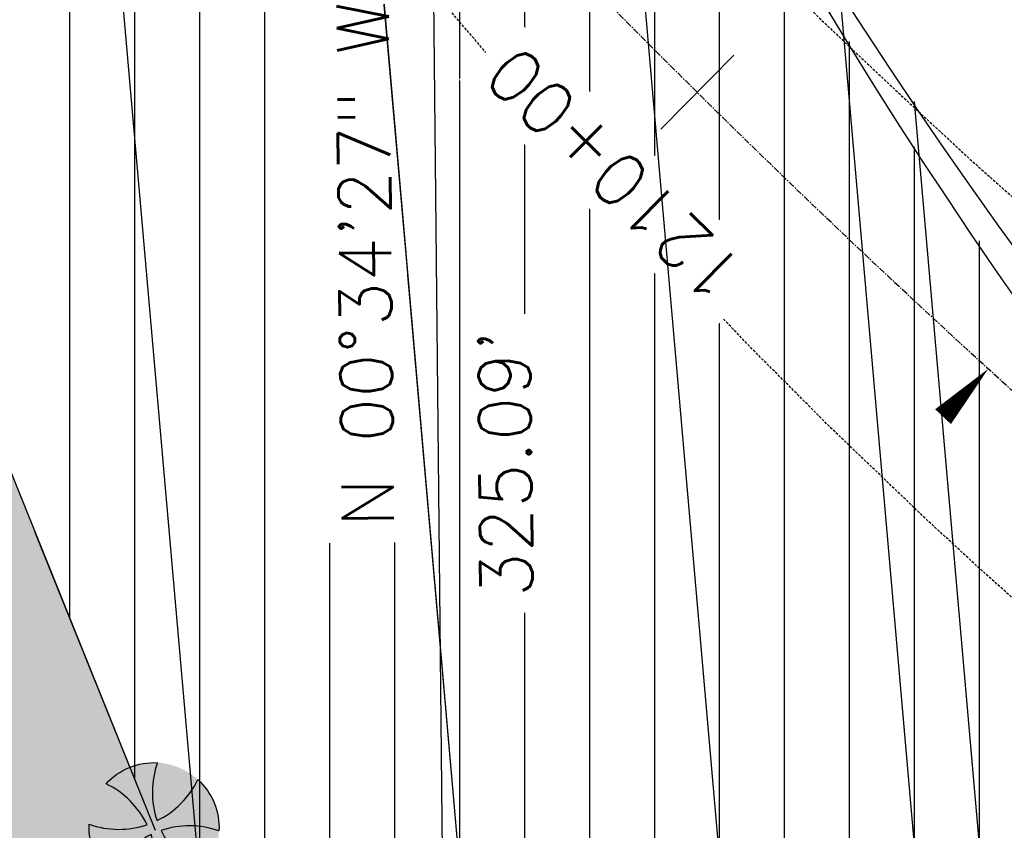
# Model space of a CAD drawing. Extents: x 429357 to 505151, y 227904 to 248592.
# Tile 424 of 656: x 441965 to 442155, y 236161 to 236317. Entities that reach past the tile are written whole.
import ezdxf

# ---------------------------------------------------------------- set-up
doc = ezdxf.new("R2010")
doc.units = 0
doc.header["$MEASUREMENT"] = 0
doc.linetypes.add('CENTER', pattern=[2, 1.25, -0.25, 0.25, -0.25])
doc.linetypes.add('DASHED', pattern=[0.75, 0.5, -0.25])
for name, color, linetype in [('C-ALGN-TEXT', 3, 'Continuous'), ('V-ASPH-EDGE', 171, 'DASHED'), ('V-PROP-LINE-GOVT', 13, 'Continuous'), ('V-RWAY-BRNG', 63, 'Continuous'), ('V-RWAY-CNTR-2012', 4, 'CENTER'), ('V-RWAY-CNTR-TEXT', 3, 'Continuous'), ('V-RWAY-LINE-COVER', 73, 'Continuous'), ('V-RWAY-LINE-Original PLO', 13, 'Continuous'), ('V-RWAY-LINE-RR-9000', 34, 'Continuous'), ('V-RWAY-LINE-RR-COVER', 53, 'Continuous'), ('V-RWAY-MNMT-GOVT', 1, 'Continuous'), ('V-RWAY-PATT-NEW ROAD-400', 23, 'Continuous'), ('V-RWAY-PATT-NEW ROAD-COVER', 23, 'Continuous'), ('V-RWAY-PATT-OLD ROAD', 21, 'Continuous'), ('V-RWAY-PATT-RR', 24, 'Continuous'), ('V-RWAY-PATT-RR-COVER', 24, 'Continuous'), ('V-RWAY-PATT-RR-KEY', 24, 'Continuous')]:
    doc.layers.add(name, color=color, linetype=linetype)
doc.styles.add('L100', font='simplex.shx', dxfattribs={"height": 0.1})

# ---------------------------------------------------------------- blocks, each defined once
blk = doc.blocks.new('V-NODE-RWAY-PGM')
h = blk.add_hatch(color=155)
edge = h.paths.add_edge_path()
edge.add_arc((-1.804112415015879e-16, 7.979727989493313e-17), 0.1249999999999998, 0, 360)
h = blk.add_hatch(color=256)
edge = h.paths.add_edge_path()
edge.add_arc((0.0001359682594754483, 0.1785268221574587), 0.1685268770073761, 227.8579637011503, 266.4469239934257)
edge.add_arc((-0.1785268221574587, 0.0001359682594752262), 0.1685268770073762, 3.465801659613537, 42.05476195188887)
edge.add_arc((-2.760649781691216e-17, -5.551115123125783e-17), 0.125, 64.59659094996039, 115.2873507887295, ccw=False)
edge.add_arc((0.1786079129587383, -0.0001359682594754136), 0.1685268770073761, 137.870307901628, 176.4452380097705)
edge.add_arc((0.0001359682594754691, 0.1785268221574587), 0.1685268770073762, 273.4935265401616, 312.0547619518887)
edge.add_arc((1.387778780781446e-17, 2.859583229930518e-17), 0.125, -25.374625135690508, 25.287350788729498, ccw=False)
edge.add_arc((-0.0001359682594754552, -0.1785268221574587), 0.1685268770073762, 47.85796370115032, 86.41919652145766)
edge.add_arc((0.1786079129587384, -0.0001359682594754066), 0.1685268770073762, 183.4675298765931, 222.0424573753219)
edge.add_arc((8.044780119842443e-17, 4.163336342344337e-17), 0.1250000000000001, 244.6253748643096, 295.3161743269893, ccw=False)
edge.add_arc((-0.1785268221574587, 0.0001359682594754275), 0.1685268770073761, 317.8579637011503, 356.4469239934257)
edge.add_arc((-0.0001359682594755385, -0.1785268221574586), 0.168526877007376, 93.46580165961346, 132.0547619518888)
edge.add_arc((-1.804112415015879e-16, 8.02445132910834e-17), 0.1249999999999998, 154.6253748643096, 205.2873507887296, ccw=False)
blk.add_lwpolyline([(-0.1129406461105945, 0.05356687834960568, 0.1699855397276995), (-0.01030817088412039, 0.01032388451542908, 0.1699855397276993), (-0.05339478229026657, 0.1130221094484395, -0.2248589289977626), (0.05362361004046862, 0.1129137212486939, 0.1699225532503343), (0.01040528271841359, 0.01031312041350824, 0.1698610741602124), (0.1130221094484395, 0.05339478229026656, -0.2247269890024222), (0.1129406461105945, -0.05356687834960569, 0.1698610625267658), (0.01038956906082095, -0.01032895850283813, 0.1699225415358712), (0.05345163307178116, -0.1129952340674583, -0.2248591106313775), (-0.05356687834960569, -0.1129406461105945, 0.1699855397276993), (-0.01032388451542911, -0.01030817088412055, 0.1699855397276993), (-0.1130221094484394, -0.05339478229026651, -0.2247269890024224)], format="xyb", close=True)
blk = doc.blocks.new('lbl_tic')
blk.add_line((0, -0.04164999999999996), (0, 0.04164999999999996))

msp = doc.modelspace()

# ---------------------------------------------------------------- hatches: boundary and pattern name
at = {"layer": 'V-RWAY-PATT-OLD ROAD'}
h = msp.add_hatch(dxfattribs=at)
h.set_pattern_fill('ANSI31', color=256, scale=100, angle=45)
h.set_pattern_definition([(90, (0, 0), (-12.5, 2.664535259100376e-15), [])])
edge = h.paths.add_edge_path()
edge.add_line((444754.7902537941, 235688.7139485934), (445152.242234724, 235891.9075307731))
edge.add_line((445152.242234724, 235891.9075307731), (444804.834635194, 235935.4961069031))
edge.add_line((444804.834635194, 235935.4961069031), (444618.22951448, 235955.8303361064))
edge.add_arc((443941.3333751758, 237279.8569683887), 1487.022160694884, 267.29236154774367, 297.0779613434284, ccw=False)
edge.add_line((443871.0870157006, 235794.4949400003), (442962.2969302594, 235837.4737690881))
edge.add_line((442962.2969302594, 235837.4737690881), (442857.2417159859, 235844.8373698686))
edge.add_line((442857.2417159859, 235844.8373698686), (442782.7034142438, 235856.4437475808))
edge.add_line((442782.7034142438, 235856.4437475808), (442695.913377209, 235877.424834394))
edge.add_line((442695.913377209, 235877.424834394), (442629.2378515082, 235899.3191366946))
edge.add_line((442629.2378515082, 235899.3191366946), (442556.853763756, 235929.2295156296))
edge.add_line((442556.853763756, 235929.2295156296), (442514.7602990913, 235949.8077847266))
edge.add_line((442514.7602990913, 235949.8077847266), (442495.0814236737, 235960.2897114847))
edge.add_line((442495.0814236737, 235960.2897114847), (442440.3546220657, 235992.5402412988))
edge.add_line((442440.3546220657, 235992.5402412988), (442388.503931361, 236027.6996443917))
edge.add_line((442388.503931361, 236027.6996443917), (442333.5335692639, 236070.5680968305))
edge.add_line((442333.5335692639, 236070.5680968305), (442301.7545508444, 236098.3580085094))
edge.add_line((442301.7545508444, 236098.3580085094), (442240.0489784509, 236159.8259130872))
edge.add_line((442240.0489784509, 236159.8259130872), (442202.8157549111, 236202.7021063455))
edge.add_line((442202.8157549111, 236202.7021063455), (442141.7869390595, 236285.5531705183))
edge.add_line((442141.7869390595, 236285.5531705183), (442110.0769709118, 236336.9418835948))
edge.add_line((442110.0769709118, 236336.9418835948), (442079.7270699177, 236393.8177041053))
edge.add_line((442079.7270699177, 236393.8177041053), (442048.2752310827, 236460.689768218))
edge.add_line((442048.2752310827, 236460.689768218), (441604.9436267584, 237454.6921821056))
edge.add_line((441604.9436267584, 237454.6921821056), (441491.3046447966, 237696.9980128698))
edge.add_line((441491.3046447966, 237696.9980128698), (441412.3231467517, 237846.3385729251))
edge.add_line((441412.3231467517, 237846.3385729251), (441328.0562235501, 237988.4674935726))
edge.add_line((441328.0562235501, 237988.4674935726), (441238.6121246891, 237930.3074923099))
edge.add_line((441238.6121246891, 237930.3074923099), (441324.3246350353, 237781.1410585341))
edge.add_line((441324.3246350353, 237781.1410585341), (441387.0982817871, 237653.632227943))
edge.add_line((441387.0982817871, 237653.632227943), (441430.9992233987, 237551.4581331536))
edge.add_line((441430.9992233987, 237551.4581331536), (441991.4290983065, 236161.0223578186))
edge.add_arc((444602.7808922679, 237213.5553731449), 2815.490000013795, 201.9524216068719, 209.3258199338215)
edge.add_arc((442975.3944529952, 236837.9861106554), 1300.463355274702, 230.4943875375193, 268.7984778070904)
edge.add_line((442948.1250611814, 235537.8086924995), (443856.9152377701, 235494.8298591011))
edge.add_arc((443941.3333830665, 237279.8569318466), 1787.02212456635, 267.292364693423, 297.0779617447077)
at = {"layer": 'V-RWAY-PATT-RR'}
h = msp.add_hatch(dxfattribs=at)
h.set_pattern_fill('DOTS', color=256, scale=2, angle=90)
h.set_pattern_definition([(90, (0, 0), (-12.5, 6.250000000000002), [0, -12.5])])
edge = h.paths.add_edge_path()
edge.add_line((463249.5569567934, 239485.3821469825), (461904.7070020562, 239374.4039449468))
edge.add_arc((462009.4010453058, 238105.7063381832), 1273.009999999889, 94.71740949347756, 114.6678835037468)
edge.add_line((461478.1004505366, 239262.5443294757), (461031.2811906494, 239057.3337984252))
edge.add_arc((460759.9026580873, 239648.2252816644), 650.2300000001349, 271.17661248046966, 294.66788350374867, ccw=False)
edge.add_line((460773.2546879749, 238998.1323835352), (460346.4777835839, 238989.3669624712))
edge.add_arc((460406.6379977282, 236060.2447020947), 2929.739999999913, 91.1766124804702, 111.026612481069)
edge.add_line((459355.4427855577, 238794.904661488), (459131.218265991, 238708.7134183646))
edge.add_arc((458939.5680135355, 239207.2871043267), 534.1400000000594, 256.443279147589, 291.02661248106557, ccw=False)
edge.add_line((458814.3613980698, 238688.0291308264), (458387.2810669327, 238791.0093170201))
edge.add_arc((457932.7290611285, 236905.88725293), 1939.149999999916, 76.4432791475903, 106.7099458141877)
edge.add_line((457375.1715032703, 238763.151986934), (457000.1484570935, 238650.5687186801))
edge.add_arc((456858.6967817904, 239121.7545261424), 491.9599999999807, 259.55994581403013, 286.7099458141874, ccw=False)
edge.add_line((456769.5503367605, 238637.9389074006), (456400.7484175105, 238705.8932659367))
edge.add_arc((456037.151750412, 236732.5813026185), 2006.529999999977, 79.55994581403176, 118.7266124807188)
edge.add_line((455072.7515140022, 238492.1536441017), (454863.0398948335, 238377.2132518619))
edge.add_arc((454394.0018526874, 239232.9848857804), 975.8799999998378, 277.9103045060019, 298.72661248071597, ccw=False)
edge.add_arc((454135.6978361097, 241092.0256720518), 2852.780000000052, 269.1932791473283, 277.9103045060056, ccw=False)
edge.add_line((454095.5322062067, 238239.5284414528), (453403.3836644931, 238249.2744919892))
edge.add_arc((453381.4962838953, 236694.8685809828), 1554.560000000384, 89.19327914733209, 119.9432791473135)
edge.add_line((452605.5494438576, 238041.9258533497), (452483.7873136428, 237971.7870833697))
edge.add_arc((452222.5112140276, 238425.3669575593), 523.4499999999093, 271.9544379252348, 299.9432791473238, ccw=False)
edge.add_line((452240.3633516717, 237902.221467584), (451086.9456391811, 237862.8615339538))
edge.add_arc((451115.1744916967, 237035.633043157), 827.710000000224, 91.9544379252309, 110.8395699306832)
edge.add_line((450820.7145963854, 237809.1944267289), (450693.6046129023, 237760.809394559))
edge.add_arc((450224.5520669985, 238993.0347065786), 1318.480000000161, 281.2229032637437, 290.83956993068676, ccw=False)
edge.add_line((450481.1631621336, 237699.7674270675), (449789.9815760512, 237562.6226414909))
edge.add_arc((450145.3091580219, 235771.8445185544), 1825.689999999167, 101.2229032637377, 111.5229032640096)
edge.add_line((449475.5125713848, 237470.2309612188), (449217.3484181, 237368.4181674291))
edge.add_arc((448647.9650044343, 238812.1894402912), 1551.989999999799, 282.6229032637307, 291.52290326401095, ccw=False)
edge.add_line((448987.1265540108, 237297.7118394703), (448143.3331885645, 237108.7474961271))
edge.add_arc((448499.7872808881, 235517.0525082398), 1631.119999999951, 102.6229032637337, 118.0501507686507)
edge.add_line((447732.7625232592, 236956.5751637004), (447555.3000096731, 236862.0173316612))
edge.add_arc((447294.9304856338, 237350.6688711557), 553.6899999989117, 281.36681743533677, 298.0501507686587, ccw=False)
edge.add_line((447404.057019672, 236807.8392333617), (447179.3068485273, 236762.6570887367))
edge.add_arc((447321.9898558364, 236052.9070186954), 723.9499999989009, 101.3668174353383, 126.716817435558)
edge.add_line((446889.1687771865, 236633.2254798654), (446741.1121535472, 236522.7998569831))
edge.add_arc((446432.1498260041, 236937.0508057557), 516.7799999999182, 277.53388763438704, 306.71681743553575, ccw=False)
edge.add_line((446499.9061748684, 236424.731915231), (446016.0313089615, 236360.7374094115))
edge.add_arc((446189.5670424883, 235048.6000826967), 1323.562999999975, 97.53388763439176, 132.8005543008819)
edge.add_line((445290.2742763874, 236019.7290832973), (444246.4260034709, 235053.0962259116))
edge.add_arc((443521.8880459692, 235835.5108622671), 1066.36199999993, 228.9838876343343, 312.8005543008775, ccw=False)
edge.add_line((442822.0653362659, 235030.91401289), (442755.0557848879, 235089.1976189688))
edge.add_arc((444602.7808922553, 237213.5553731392), 2815.489999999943, 201.9524216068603, 228.9838876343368, ccw=False)
edge.add_line((441991.4290983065, 236161.0223578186), (441430.9992233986, 237551.4581331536))
edge.add_arc((439156.5041961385, 236634.6988076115), 2452.299999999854, 21.95242160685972, 32.48251394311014)
edge.add_line((441225.1550658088, 237951.6873684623), (440654.1831325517, 238848.5376687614))
edge.add_line((440654.1831325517, 238848.5376687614), (440485.4906138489, 238741.1410458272))
edge.add_line((440485.4906138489, 238741.1410458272), (441056.4625471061, 237844.2907455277))
edge.add_arc((439156.5041961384, 236634.6988076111), 2252.322000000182, 27.76665392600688, 32.482513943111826, ccw=False)
edge.add_arc((439156.504196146, 236634.6988076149), 2252.32199999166, 21.952425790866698, 27.766653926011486, ccw=False)
edge.add_line((441245.5206451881, 237476.6992038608), (441805.719503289, 236086.8368777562))
edge.add_arc((444602.5515866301, 237214.1299268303), 3015.46999999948, 201.9524257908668, 228.9791129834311)
edge.add_line((442623.3957599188, 234939.047173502), (442690.6822036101, 234880.5128819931))
edge.add_arc((443521.8243438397, 235835.9288847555), 1266.339999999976, 228.9791129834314, 290.2257014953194)
edge.add_arc((443521.8243438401, 235835.9288847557), 1266.339999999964, 290.2257014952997, 294.2147918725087)
edge.add_arc((443521.8243438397, 235835.9288847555), 1266.339999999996, 294.2147918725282, 312.7856754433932)
edge.add_line((444381.9957204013, 234906.5623270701), (444602.2903960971, 235110.4551537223))
edge.add_line((444602.2903960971, 235110.4551537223), (445223.2806271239, 235685.210095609))
edge.add_line((445223.2806271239, 235685.210095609), (445300.9499702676, 235757.0966351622))
edge.add_line((445300.9499702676, 235757.0966351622), (445415.1598807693, 235862.8031458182))
edge.add_line((445415.1598807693, 235862.8031458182), (445426.535522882, 235873.3318243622))
edge.add_arc((446189.7224646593, 235048.7514671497), 1123.560000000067, 97.51900877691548, 132.7856754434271, ccw=False)
edge.add_line((446042.6988944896, 236162.6505395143), (446284.5677246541, 236194.574813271))
edge.add_line((446284.5677246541, 236194.574813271), (446525.9442485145, 236226.4341075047))
edge.add_line((446525.9442485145, 236226.4341075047), (446587.0863805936, 236237.216423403))
edge.add_line((446587.0863805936, 236237.216423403), (446647.0660920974, 236253.249291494))
edge.add_arc((446432.1499209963, 236937.0508766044), 716.7800000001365, 287.4477299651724, 306.7168174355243)
edge.add_line((446860.6843401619, 236362.4798888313), (447008.7408688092, 236472.9054408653))
edge.add_arc((447321.989855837, 236052.9070186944), 523.9499999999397, 101.36681743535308, 126.71681743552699, ccw=False)
edge.add_line((447218.7247661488, 236566.5799922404), (447371.5301967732, 236597.2988879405))
edge.add_line((447371.5301967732, 236597.2988879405), (447443.4806873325, 236611.7632928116))
edge.add_line((447443.4806873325, 236611.7632928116), (447587.8170744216, 236656.2146867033))
edge.add_arc((447294.9441192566, 237350.630811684), 753.6500000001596, 292.8677919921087, 298.0501507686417)
edge.add_line((447649.343678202, 236685.5073080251), (447826.8113679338, 236780.0678980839))
edge.add_arc((448499.7872808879, 235517.0525082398), 1431.119999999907, 102.62290326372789, 118.0501507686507, ccw=False)
edge.add_line((448187.0398554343, 236913.5815993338), (448576.1928055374, 237000.7309355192))
edge.add_line((448576.1928055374, 237000.7309355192), (448886.9053762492, 237070.3138444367))
edge.add_line((448886.9053762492, 237070.3138444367), (449030.8332208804, 237102.5459426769))
edge.add_arc((448647.9650044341, 238812.1894402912), 1751.989999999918, 282.6229032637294, 291.5229032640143)
edge.add_line((449290.7230421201, 237182.363969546), (449548.8871954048, 237284.1767633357))
edge.add_arc((450145.309158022, 235771.8445185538), 1625.689999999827, 101.22290326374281, 111.52290326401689, ccw=False)
edge.add_line((449828.9068680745, 237366.4471546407), (450520.088454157, 237503.5919402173))
edge.add_arc((450224.5520669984, 238993.0347065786), 1518.480000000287, 281.222903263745, 290.8395699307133)
edge.add_line((450764.7551113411, 237573.893353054), (450891.8650948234, 237622.2783852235))
edge.add_arc((451115.174491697, 237035.6330431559), 627.710000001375, 91.9544379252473, 110.83956993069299, ccw=False)
edge.add_line((451093.7665915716, 237662.9778812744), (452220.4698538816, 237701.4261946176))
edge.add_line((452220.4698538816, 237701.4261946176), (452345.163784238, 237712.3899246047))
edge.add_line((452345.163784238, 237712.3899246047), (452440.8698575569, 237735.6573046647))
edge.add_arc((452222.5112140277, 238425.3669575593), 723.4499999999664, 287.5675279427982, 299.9432791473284)
edge.add_line((452583.6157975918, 237798.4830909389), (452705.3779278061, 237868.6218609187))
edge.add_arc((453381.4962838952, 236694.8685809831), 1354.560000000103, 89.19327914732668, 119.9432791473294, ccw=False)
edge.add_line((453400.5677705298, 238049.2943161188), (454092.7163122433, 238039.5482655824))
edge.add_arc((454135.6978361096, 241092.0256720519), 3052.780000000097, 269.1932791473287, 277.9103045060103)
edge.add_arc((454394.0018526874, 239232.9848857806), 1175.880000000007, 277.9103045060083, 298.7266124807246)
edge.add_line((454959.1660665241, 238201.8286484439), (455168.8776856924, 238316.7690406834))
edge.add_arc((456037.151750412, 236732.5813026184), 1806.530000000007, 79.55994581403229, 118.72661248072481, ccw=False)
edge.add_line((456364.5070787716, 238509.2042592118), (456733.3089980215, 238441.2499006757))
edge.add_arc((456858.6967817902, 239121.7545261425), 691.9600000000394, 259.5599458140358, 286.7099458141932)
edge.add_line((457057.6538133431, 238459.014199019), (457432.67685952, 238571.5974672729))
edge.add_arc((457932.7290611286, 236905.8872529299), 1739.150000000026, 76.44327914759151, 106.70994581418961, ccw=False)
edge.add_line((458340.3994945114, 238596.5816488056), (458767.4798256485, 238493.6014626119))
edge.add_arc((458939.5680135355, 239207.2871043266), 734.1399999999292, 256.44327914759, 291.0266124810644)
edge.add_line((459202.978573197, 238522.0306438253), (459427.2030927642, 238608.2218869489))
edge.add_arc((460406.6379977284, 236060.2447020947), 2729.739999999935, 91.17661248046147, 111.0266124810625, ccw=False)
edge.add_line((460350.584647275, 238789.4091327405), (460777.3615516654, 238798.1745538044))
edge.add_line((460777.3615516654, 238798.1745538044), (460905.1735372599, 238810.4977456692))
edge.add_line((460905.1735372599, 238810.4977456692), (460994.2399259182, 238830.9266227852))
edge.add_line((460994.2399259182, 238830.9266227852), (461084.0813343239, 238862.2232213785))
edge.add_line((461084.0813343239, 238862.2232213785), (461241.004304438, 238933.5688581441))
edge.add_line((461241.004304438, 238933.5688581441), (461561.5720013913, 239080.7958763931))
edge.add_arc((462009.4010453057, 238105.7063381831), 1073.009999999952, 94.71740949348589, 114.66788350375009, ccw=False)
edge.add_line((461921.1552692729, 239175.0814562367), (462039.9068161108, 239184.8809384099))
edge.add_line((462039.9068161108, 239184.8809384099), (462395.6163005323, 239214.2343981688))
edge.add_line((462395.6163005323, 239214.2343981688), (463072.2936633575, 239270.0744097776))
edge.add_line((463072.2936633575, 239270.0744097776), (463303.6536176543, 239289.6477164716))
edge.add_line((463303.6536176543, 239289.6477164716), (463249.5569567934, 239485.3821469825))

# ---------------------------------------------------------------- linework, layer by layer
at = {"layer": 'V-ASPH-EDGE', "flags": 128}
msp.add_lwpolyline([(442044.6988764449, 236393.4513117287), (442047.2699509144, 236390.7057798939), (442062.6269509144, 236374.4617798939), (442075.3249509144, 236361.1657798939), (442087.1059509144, 236348.9757798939), (442107.9245519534, 236328.2729003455), (442120.4325519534, 236316.0629003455), (442131.9015519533, 236305.1979003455), (442147.8775519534, 236290.3589003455), (442158.7995519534, 236280.6509003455), (442170.4265519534, 236270.3989003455), (442184.0185519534, 236258.5439003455), (442200.3935519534, 236244.4569003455), (442213.8285519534, 236233.1909003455), (442226.0275519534, 236223.2179003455), (442247.2515519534, 236206.2969003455), (442260.4045519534, 236195.6369003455), (442273.5225519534, 236185.4369003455), (442287.4355519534, 236174.8559003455), (442299.9165519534, 236165.5029003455), (442314.3805519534, 236154.4249003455), (442330.9685519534, 236142.3439003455), (442347.3915519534, 236131.0689003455), (442362.6195519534, 236120.8069003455), (442375.6805519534, 236112.3699003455), (442388.3235519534, 236103.8369003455), (442403.5935519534, 236093.6819003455), (442419.9535519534, 236083.6689003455), (442437.7845519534, 236072.8519003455), (442454.5625519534, 236063.1609003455), (442474.2805519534, 236051.4889003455), (442488.2355519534, 236043.5139003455), (442503.8335519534, 236034.3519003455), (442517.6465519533, 236026.3549003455), (442533.6785519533, 236017.4849003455), (442550.2685519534, 236008.1409003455), (442562.7475519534, 236001.5459003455), (442577.7765519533, 235993.9239003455), (442592.4755519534, 235986.6149003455), (442608.0799294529, 235978.8850342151), (442629.7299294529, 235968.3140342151), (442660.3089294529, 235953.7550342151), (442694.9789294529, 235938.3060342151), (442725.1869294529, 235925.6060342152), (442754.5379294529, 235914.0730342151), (442816.8489294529, 235890.5610342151), (442853.7999294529, 235877.4980342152), (442889.9469294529, 235866.2050342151), (442929.1699294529, 235855.0980342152), (442964.0986736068, 235845.8306425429), (442998.4226736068, 235837.3816425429), (443035.5116736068, 235829.0766425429), (443072.0566736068, 235821.5196425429), (443117.5216736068, 235813.0186425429), (443159.4956736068, 235805.7756425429), (443200.0916736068, 235799.3896425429), (443235.2726736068, 235795.8826425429), (443272.8076736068, 235792.4836425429), (443315.3686736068, 235789.1286425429), (443360.6446736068, 235786.6996425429), (443404.7806736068, 235784.9286425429), (443450.8496736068, 235783.9366425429), (443478.7356736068, 235783.6316425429), (443507.7006736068, 235783.2546425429), (443590.7136736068, 235781.4776425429), (443629.0086736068, 235780.5516425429), (443673.1060250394, 235779.5676839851), (443707.1200250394, 235778.5876839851), (443756.5400250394, 235776.4856839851), (443798.0340250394, 235775.1076839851), (443840.6830250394, 235773.1646839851), (443891.4550250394, 235771.6036839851), (443941.9300250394, 235769.8366839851), (443984.9960250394, 235768.3706839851), (444012.4032633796, 235767.5876799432), (444051.5102633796, 235766.1116799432), (444095.8742633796, 235764.2476799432), (444139.9132633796, 235762.5816799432), (444184.6812633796, 235761.3126799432), (444228.8012633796, 235760.3416799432), (444274.0702633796, 235758.9886799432), (444310.3002633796, 235758.3206799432), (444358.7252633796, 235757.1666799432), (444442.7922633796, 235755.1086799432), (444488.8112633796, 235753.9346799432), (444526.3457263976, 235753.5234540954), (444568.5867263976, 235752.9824540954), (444622.2937263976, 235752.0974540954), (444674.8057263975, 235751.6594540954), (444730.3257263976, 235751.0104540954), (444743.0827263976, 235750.7024540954), (444747.5347199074, 235751.6151265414), (444749.4617263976, 235752.1544540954), (444753.7406823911, 235753.6853861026), (444757.8489764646, 235755.6283572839), (444757.9387263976, 235755.6764540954), (444766.3978019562, 235761.5486467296), (444769.4417263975, 235763.9824540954), (444772.8067263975, 235768.7184540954), (444776.1477263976, 235774.3754540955), (444778.5097263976, 235779.2474540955), (444778.6157263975, 235782.1164540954), (444781.4227263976, 235782.2494540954), (444794.6497263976, 235785.4424540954), (444796.1702350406, 235779.9080986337), (444797.6087263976, 235776.0014540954), (444800.0403664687, 235770.8025923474), (444801.9727263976, 235767.4264540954), (444804.6513244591, 235763.9904648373), (444807.6538101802, 235760.8335693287), (444810.951267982, 235757.9861701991), (444811.7797263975, 235757.3544540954), (444815.398329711, 235754.9282183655), (444819.2373211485, 235752.8683507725), (444822.6967263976, 235751.4014540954), (444826.8341506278, 235749.9076884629), (444829.1857263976, 235749.2564540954), (444833.5021510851, 235748.4090504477), (444837.8808510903, 235747.9888108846), (444838.6537263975, 235747.9594540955), (444870.1357263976, 235747.9224540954), (444913.6467263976, 235749.3594540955), (444956.9997263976, 235750.8414540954), (444999.0317263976, 235752.7804540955), (445063.8220079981, 235757.3675328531), (445095.264007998, 235759.4735328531), (445110.862007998, 235760.8215328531), (445088.3320079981, 235740.5345328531), (445067.7930079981, 235720.5745328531), (445008.6790079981, 235716.7285328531), (444954.0350079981, 235713.8235328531), (444903.0000079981, 235712.0755328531), (444853.1270079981, 235711.0785328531), (444799.6750079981, 235710.4365328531), (444747.982007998, 235710.8335328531), (444697.7240079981, 235711.8615328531), (444662.1667263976, 235712.3274540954), (444614.1057263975, 235713.1644540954), (444559.3007263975, 235713.9174540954), (444508.2957263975, 235714.8094540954), (444464.2807263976, 235715.5054540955), (444405.2250994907, 235715.2867763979), (444353.3350994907, 235715.7577763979), (444294.9030994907, 235716.1307763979), (444247.4580994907, 235716.702776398), (444196.7410473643, 235717.2526430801), (444150.1240473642, 235717.7376430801), (444094.6560473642, 235718.3656430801), (444056.9340473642, 235718.8406430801), (444014.5680473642, 235720.0936430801), (443967.8100473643, 235720.5816430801), (443917.1950473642, 235721.6376430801), (443880.6782502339, 235722.2236464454), (443823.7482502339, 235723.3226464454), (443782.9112502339, 235723.6606464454), (443726.0312502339, 235724.4906464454), (443685.1202502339, 235725.2196464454), (443653.1989721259, 235725.8385892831), (443607.2179721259, 235726.2935892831), (443557.9889721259, 235726.6175892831), (443508.431972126, 235727.6025892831), (443462.7329721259, 235729.0235892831), (443416.7459721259, 235730.1355892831), (443367.1539721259, 235731.7145892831), (443326.3489721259, 235733.9895892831), (443289.599081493, 235736.5533052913), (443245.985081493, 235739.9673052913), (443199.644081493, 235745.2113052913), (443155.761081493, 235751.2633052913), (443114.1840814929, 235757.7693052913), (443076.699081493, 235764.5743052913), (443039.7915306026, 235771.9136593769), (443000.4195306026, 235780.6486593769), (442957.7755306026, 235791.0046593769), (442920.3845306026, 235801.0086593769), (442880.1595306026, 235812.6956593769), (442833.9905306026, 235827.3856593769), (442801.8049294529, 235838.3930342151), (442768.6799294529, 235850.5560342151), (442730.4979294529, 235865.3710342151), (442690.7699294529, 235881.6150342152), (442663.8425519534, 235893.1469003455), (442625.9835519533, 235910.2139003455), (442615.1284781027, 235915.1623128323), (442609.8359591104, 235917.304935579), (442601.2123503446, 235920.7660587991), (442588.6036862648, 235925.6523544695), (442574.4650619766, 235930.7333246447), (442555.3459294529, 235938.0240342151), (442532.4599294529, 235947.9800342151), (442518.8319294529, 235954.4210342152), (442503.8799294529, 235962.1770342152), (442497.4069294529, 235965.8820342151), (442482.4929294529, 235973.6810342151), (442471.6509294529, 235979.5540342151), (442457.6829294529, 235987.7350342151), (442448.0789509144, 235993.4647798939), (442439.0959509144, 235998.7917798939), (442427.1839509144, 236006.1147798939), (442417.0959509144, 236012.4327798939), (442392.9669509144, 236027.2677798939), (442380.4579509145, 236035.3397798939), (442370.1379509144, 236042.1907798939), (442358.3129509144, 236050.1787798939), (442345.9289509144, 236058.5187798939), (442334.7099509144, 236066.4437798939), (442321.9209509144, 236075.0587798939), (442308.3929509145, 236084.8197798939), (442294.9909509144, 236094.0537798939), (442282.8919509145, 236102.9177798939), (442268.3539509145, 236113.6797798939), (442254.7219509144, 236124.0627798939), (442243.3339509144, 236132.8287798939), (442230.8589509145, 236142.5787798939), (442222.5789509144, 236149.0847798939), (442208.4779509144, 236161.0837798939), (442196.2739509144, 236170.8677798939), (442185.9059509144, 236179.7417798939), (442174.5699509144, 236189.3887798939), (442149.8639509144, 236211.5087798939), (442139.5659509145, 236221.0277798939), (442120.9969509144, 236238.8157798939), (442112.2089509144, 236247.6637798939), (442107.0279509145, 236252.8137798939), (442096.6909509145, 236263.5787798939), (442089.1029509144, 236271.2917798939), (442081.9679509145, 236279.0627798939), (442075.8509509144, 236285.9627798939), (442072.4359509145, 236289.9417798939), (442063.3079509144, 236300.9147798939), (442052.8699509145, 236313.1857798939), (442045.3978140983, 236321.9025171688)], close=True, dxfattribs=at)
at = {"layer": 'V-RWAY-CNTR-2012', "flags": 128}
msp.add_lwpolyline([(476548.782, 239155.827), (475111.9614, 239916.1179), (473565.2393875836, 240734.3284688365), (472274.9078107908, 241416.9093883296, 0.2066784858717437), (470957.7294053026, 241521.1266733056), (466819.480687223, 240109.8638809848, 0.009526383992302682), (466350.1085282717, 239939.7452619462), (465811.3206766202, 239732.7720050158, -0.061723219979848), (465127.4905666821, 239562.9066289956), (462462.6709183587, 239241.0845227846, 0.03140258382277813), (461970.6936998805, 239150.0495670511), (461069.4053455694, 238923.984878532, -0.05417149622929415), (458617.0039059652, 238584.5964551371), (456389.3629451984, 238519.3534203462, 0.04151507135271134), (455445.5231598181, 238412.9486377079), (454259.0416585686, 238178.3054050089, 0.01539656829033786), (453571.4295535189, 238020.1786012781), (452606.2642383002, 237766.7013382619, -0.04824989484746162), (452061.726126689, 237678.6000326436), (450879.0993406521, 237602.8369664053, 0.06412965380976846), (450160.6938966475, 237463.1381858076), (447818.5034670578, 236686.5873369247, 0.02225913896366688), (447342.1408133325, 236504.747137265), (446252.6920213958, 236032.3190186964, -0.1067318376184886), (444731.4472832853, 235729.4755554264), (443408.3298849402, 235750.8478341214, -0.2911997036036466), (441696.2316602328, 236879.6187747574), (441414.0190787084, 237509.5622100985)], format="xyb", dxfattribs=at)
at = {"layer": 'V-RWAY-CNTR-TEXT', "ltscale": 0.25, "flags": 128}
msp.add_lwpolyline([(442151.6875035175, 236249.8066882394, 0, 4.162499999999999, 0), (442142.9763590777, 236240.5832407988, 0, 0, 0.3965948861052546), (442145.7242674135, 236191.9923173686, 0, 0, 3.707095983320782)], format="xyseb", dxfattribs=at)
at = {"layer": 'V-RWAY-LINE-RR-9000'}
msp.add_line((441430.9992233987, 237551.4581331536), (441991.4290983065, 236161.0223578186), dxfattribs=at)
at = {"layer": 'V-RWAY-LINE-RR-COVER'}
for p in [(441430.9992233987, 237551.4581331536), (441968.307465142, 236218.3875115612)]:
    msp.add_line(p, (441991.4290983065, 236161.0223578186), dxfattribs=at)

# ---------------------------------------------------------------- block references
at = {"layer": 'V-RWAY-MNMT-GOVT', "xscale": 100, "yscale": 100, "zscale": 100, "rotation": 22.39102956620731}
msp.add_blockref('V-NODE-RWAY-PGM', (441991.2182, 236161.5456), dxfattribs=at)

# ---------------------------------------------------------------- next in the draw order: texts
at = {"layer": 'C-ALGN-TEXT', "linetype": 'Continuous', "lineweight": -3, "insert": (442083.3880990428, 236290.5841521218), "char_height": 10, "attachment_point": 8, "rotation": 135.29611606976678, "style": 'L100', "bg_fill": 3, "box_fill_scale": 1.3, "bg_fill_color": 256, "bg_fill_transparency": 0}
msp.add_mtext('1210+00', dxfattribs=at)

# ---------------------------------------------------------------- next in the draw order: linework, layer by layer
at = {"layer": 'V-PROP-LINE-GOVT', "flags": 128}
msp.add_lwpolyline([(442059.3118, 234897.5572), (441945.7595, 246226.8005)], dxfattribs=at)

# ---------------------------------------------------------------- next in the draw order: block references
at = {"layer": 'C-ALGN-TEXT', "color": 3, "linetype": 'Continuous', "lineweight": -3, "xscale": 240.0960384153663, "yscale": 240.0960384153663, "zscale": 240.0960384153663, "rotation": 135.2961160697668}
msp.add_blockref('lbl_tic', (442095.6983495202, 236303.0223084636), dxfattribs=at)

# ---------------------------------------------------------------- next in the draw order: texts
at = {"layer": 'V-RWAY-BRNG', "linetype": 'Continuous', "lineweight": -3, "char_height": 10.00000564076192, "attachment_point": 5, "rotation": 90.57425280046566, "style": 'L100', "bg_fill": 3, "box_fill_scale": 1.3, "bg_fill_color": 256, "bg_fill_transparency": 0}
for s, insert in [('N 00°34\'27" W', (442031.829257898, 236269.9178875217)), ("325.09'", (442058.7825893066, 236231.574946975))]:
    msp.add_mtext(s, dxfattribs=dict(at, insert=insert))

# ---------------------------------------------------------------- next in the draw order: hatches: boundary and pattern name
at = {"layer": 'V-RWAY-PATT-NEW ROAD-400'}
h = msp.add_hatch(dxfattribs=at)
h.set_pattern_fill('ANSI31', color=256, scale=400, angle=50)
h.set_pattern_definition([(95, (0, 0), (-49.80973490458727, -4.3577871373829), [])])
edge = h.paths.add_edge_path()
edge.add_line((444754.7902537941, 235688.7139485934), (445152.242234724, 235891.9075307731))
edge.add_line((445152.242234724, 235891.9075307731), (444804.834635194, 235935.4961069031))
edge.add_line((444804.834635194, 235935.4961069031), (444618.22951448, 235955.8303361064))
edge.add_arc((443941.3333751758, 237279.8569683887), 1487.022160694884, 267.29236154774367, 297.0779613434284, ccw=False)
edge.add_line((443871.0870157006, 235794.4949400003), (442962.2969302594, 235837.4737690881))
edge.add_line((442962.2969302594, 235837.4737690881), (442858.4905107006, 235847.5377895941))
edge.add_line((442858.4905107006, 235847.5377895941), (442782.2923647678, 235861.6184170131))
edge.add_line((442782.2923647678, 235861.6184170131), (442699.1520910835, 235883.7495124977))
edge.add_line((442699.1520910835, 235883.7495124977), (442630.8484261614, 235907.5383003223))
edge.add_line((442630.8484261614, 235907.5383003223), (442563.9286095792, 235936.1352401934))
edge.add_line((442563.9286095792, 235936.1352401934), (442532.6556501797, 235951.4266071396))
edge.add_line((442532.6556501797, 235951.4266071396), (442512.6865152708, 235961.8717509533))
edge.add_line((442512.6865152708, 235961.8717509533), (442445.8126106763, 236000.9896755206))
edge.add_line((442445.8126106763, 236000.9896755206), (442388.9329959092, 236039.7831138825))
edge.add_line((442388.9329959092, 236039.7831138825), (442346.2858197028, 236072.6535520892))
edge.add_line((442346.2858197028, 236072.6535520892), (442306.8815892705, 236106.2952772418))
edge.add_line((442306.8815892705, 236106.2952772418), (442256.158681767, 236154.9389523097))
edge.add_line((442256.158681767, 236154.9389523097), (442207.6928551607, 236208.1272666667))
edge.add_line((442207.6928551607, 236208.1272666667), (442149.9818911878, 236282.4329748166))
edge.add_line((442149.9818911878, 236282.4329748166), (442115.8715524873, 236333.7515104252))
edge.add_line((442115.8715524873, 236333.7515104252), (442081.6223245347, 236392.8673278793))
edge.add_line((442081.6223245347, 236392.8673278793), (442048.2752310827, 236460.689768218))
edge.add_line((442048.2752310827, 236460.689768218), (441550.9097378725, 237570.8887739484))
edge.add_line((441550.9097378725, 237570.8887739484), (441491.3046447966, 237696.9980128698))
edge.add_line((441491.3046447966, 237696.9980128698), (441412.3231467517, 237846.3385729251))
edge.add_line((441412.3231467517, 237846.3385729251), (441328.0562235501, 237988.4674935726))
edge.add_line((441328.0562235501, 237988.4674935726), (441238.6121246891, 237930.3074923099))
edge.add_line((441238.6121246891, 237930.3074923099), (441324.3246350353, 237781.1410585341))
edge.add_line((441324.3246350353, 237781.1410585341), (441387.0982817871, 237653.632227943))
edge.add_line((441387.0982817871, 237653.632227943), (441430.9992233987, 237551.4581331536))
edge.add_line((441430.9992233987, 237551.4581331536), (441991.4290983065, 236161.0223578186))
edge.add_arc((444602.7808922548, 237213.5553731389), 2815.489999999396, 201.9524216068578, 208.7773178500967)
edge.add_arc((443012.1926327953, 236892.5215852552), 1356.22700000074, 229.7006958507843, 267.2923646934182)
edge.add_line((442948.1250611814, 235537.8086924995), (443856.9152377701, 235494.8298591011))
edge.add_arc((443941.3333830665, 237279.8569318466), 1787.02212456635, 267.292364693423, 297.0779617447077)
at = {"layer": 'V-RWAY-PATT-NEW ROAD-COVER'}
h = msp.add_hatch(dxfattribs=at)
h.set_pattern_fill('ANSI31', color=256, scale=700, angle=50)
h.set_pattern_definition([(95, (0, 0), (-87.16703608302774, -7.626127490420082), [])])
edge = h.paths.add_edge_path()
edge.add_line((444754.7902537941, 235688.7139485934), (445152.242234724, 235891.9075307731))
edge.add_line((445152.242234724, 235891.9075307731), (444804.834635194, 235935.4961069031))
edge.add_line((444804.834635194, 235935.4961069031), (444618.22951448, 235955.8303361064))
edge.add_arc((443941.3333751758, 237279.8569683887), 1487.022160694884, 267.29236154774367, 297.0779613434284, ccw=False)
edge.add_line((443871.0870157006, 235794.4949400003), (442962.2969302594, 235837.4737690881))
edge.add_line((442962.2969302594, 235837.4737690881), (442858.4905107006, 235847.5377895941))
edge.add_line((442858.4905107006, 235847.5377895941), (442782.2923647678, 235861.6184170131))
edge.add_line((442782.2923647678, 235861.6184170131), (442699.1520910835, 235883.7495124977))
edge.add_line((442699.1520910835, 235883.7495124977), (442630.8484261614, 235907.5383003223))
edge.add_line((442630.8484261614, 235907.5383003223), (442563.9286095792, 235936.1352401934))
edge.add_line((442563.9286095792, 235936.1352401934), (442532.6556501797, 235951.4266071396))
edge.add_line((442532.6556501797, 235951.4266071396), (442512.6865152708, 235961.8717509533))
edge.add_line((442512.6865152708, 235961.8717509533), (442445.8126106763, 236000.9896755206))
edge.add_line((442445.8126106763, 236000.9896755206), (442388.9329959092, 236039.7831138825))
edge.add_line((442388.9329959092, 236039.7831138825), (442346.2858197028, 236072.6535520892))
edge.add_line((442346.2858197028, 236072.6535520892), (442306.8815892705, 236106.2952772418))
edge.add_line((442306.8815892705, 236106.2952772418), (442256.158681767, 236154.9389523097))
edge.add_line((442256.158681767, 236154.9389523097), (442207.6928551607, 236208.1272666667))
edge.add_line((442207.6928551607, 236208.1272666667), (442149.9818911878, 236282.4329748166))
edge.add_line((442149.9818911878, 236282.4329748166), (442115.8715524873, 236333.7515104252))
edge.add_line((442115.8715524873, 236333.7515104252), (442081.6223245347, 236392.8673278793))
edge.add_line((442081.6223245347, 236392.8673278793), (442048.2752310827, 236460.689768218))
edge.add_line((442048.2752310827, 236460.689768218), (441550.9097378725, 237570.8887739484))
edge.add_line((441550.9097378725, 237570.8887739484), (441491.3046447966, 237696.9980128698))
edge.add_line((441491.3046447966, 237696.9980128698), (441412.3231467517, 237846.3385729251))
edge.add_line((441412.3231467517, 237846.3385729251), (441328.0562235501, 237988.4674935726))
edge.add_line((441328.0562235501, 237988.4674935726), (441238.6121246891, 237930.3074923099))
edge.add_line((441238.6121246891, 237930.3074923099), (441324.3246350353, 237781.1410585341))
edge.add_line((441324.3246350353, 237781.1410585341), (441387.0982817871, 237653.632227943))
edge.add_line((441387.0982817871, 237653.632227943), (441430.9992233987, 237551.4581331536))
edge.add_line((441430.9992233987, 237551.4581331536), (441991.4290983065, 236161.0223578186))
edge.add_arc((444602.7808922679, 237213.5553731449), 2815.490000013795, 201.9524216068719, 209.3258199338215)
edge.add_arc((443034.8987457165, 236998.3860833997), 1463.152755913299, 232.6928418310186, 266.6000235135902)
edge.add_line((442948.1250611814, 235537.8086924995), (443856.9152377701, 235494.8298591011))
edge.add_arc((443941.3333830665, 237279.8569318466), 1787.02212456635, 267.292364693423, 297.0779617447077)
at = {"layer": 'V-RWAY-PATT-RR-COVER'}
h = msp.add_hatch(dxfattribs=at)
h.set_pattern_fill('DOTS', color=256, scale=10, angle=90)
h.set_pattern_definition([(90, (0, 0), (-62.5, 31.25000000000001), [0, -62.5])])
h.paths.add_polyline_path([(463249.5569567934, 239485.3821469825), (461904.7070020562, 239374.4039449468, 0.08727091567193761), (461478.1004505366, 239262.5443294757), (461031.2811906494, 239057.3337984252, -0.1028604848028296), (460773.2546879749, 238998.1323835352), (460346.4777835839, 238989.3669624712, 0.08682919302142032), (459355.4427855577, 238794.904661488), (459131.218265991, 238708.7134183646, -0.152054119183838), (458814.3613980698, 238688.0291308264), (458387.2810669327, 238791.0093170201, 0.1328363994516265), (457375.1715032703, 238763.151986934), (457000.1484570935, 238650.5687186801, -0.1190215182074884), (456769.5503367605, 238637.9389074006), (456400.7484175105, 238705.8932659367, 0.172580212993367), (455072.7515140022, 238492.1536441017), (454863.0398948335, 238377.2132518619, -0.09107887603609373), (454528.3050780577, 238266.3906492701, -0.03805355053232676), (454095.5322062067, 238239.5284414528), (453403.3836644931, 238249.2744919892, 0.1349831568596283), (452605.5494438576, 238041.9258533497), (452483.7873136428, 237971.7870833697, -0.122735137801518), (452240.3633516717, 237902.221467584), (451086.9456391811, 237862.8615339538, 0.08258894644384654), (450820.7145963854, 237809.1944267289), (450693.6046129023, 237760.809394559, -0.04198526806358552), (450481.1631621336, 237699.7674270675), (449789.9815760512, 237562.6226414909, 0.04497251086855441), (449475.5125713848, 237470.2309612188), (449217.3484181, 237368.4181674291, -0.03885310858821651), (448987.1265540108, 237297.7118394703), (448143.3331885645, 237108.7474961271, 0.06741592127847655), (447732.7625232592, 236956.5751637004), (447555.3000096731, 236862.0173316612, -0.07292362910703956), (447404.057019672, 236807.8392333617), (447179.3068485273, 236762.6570887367, 0.1110635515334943), (446889.1687771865, 236633.2254798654), (446741.1121535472, 236522.7998569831, -0.1280272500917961), (446499.9061748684, 236424.731915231), (446016.0313089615, 236360.7374094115, 0.1551060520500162), (445290.2742763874, 236019.7290832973), (444246.4260034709, 235053.0962259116, -0.3829465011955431), (442822.0653362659, 235030.91401289), (442755.0557848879, 235089.1976189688, -0.1184970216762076), (441991.4290983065, 236161.0223578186), (441430.9992233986, 237551.4581331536, 0.04597855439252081), (441225.1550658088, 237951.6873684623), (440654.1831325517, 238848.5376687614), (440485.4906138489, 238741.1410458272), (441056.4625471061, 237844.2907455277, -0.02057972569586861), (441149.4764122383, 237683.991968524, -0.02537480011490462), (441245.5206451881, 237476.6992038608), (441805.719503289, 236086.8368777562, 0.118475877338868), (442623.3957599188, 234939.047173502), (442690.6822036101, 234880.5128819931, 0.2737875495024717), (443959.6223315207, 234647.673896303, 0.01740744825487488), (444041.224457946, 234681.0087502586, 0.08120858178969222), (444381.9957204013, 234906.5623270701), (444602.2903960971, 235110.4551537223), (445223.2806271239, 235685.210095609), (445415.1598807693, 235862.8031458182), (445426.535522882, 235873.3318243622, -0.1551060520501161), (446042.6988944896, 236162.6505395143), (446284.5677246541, 236194.574813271), (446525.9442485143, 236226.4341075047, 0.04334934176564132), (446647.0660920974, 236253.249291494, 0.08427593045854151), (446860.6843401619, 236362.4798888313), (447008.7408688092, 236472.9054408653, -0.1110635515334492), (447218.7247661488, 236566.5799922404), (447371.5301967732, 236597.2988879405), (447443.480687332, 236611.7632928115, 0.05022463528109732), (447587.8170744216, 236656.2146867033, 0.02261616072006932), (447649.343678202, 236685.5073080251), (447826.8113679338, 236780.0678980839, -0.067415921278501), (448187.0398554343, 236913.5815993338), (448576.1928055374, 237000.7309355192), (448886.9053762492, 237070.3138444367), (449030.8332208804, 237102.5459426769, 0.03885310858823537), (449290.7230421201, 237182.363969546), (449548.8871954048, 237284.1767633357, -0.04497251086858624), (449828.9068680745, 237366.4471546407), (450520.088454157, 237503.5919402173, 0.04198526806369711), (450764.7551113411, 237573.893353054), (450891.8650948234, 237622.2783852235, -0.08258894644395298), (451093.7665915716, 237662.9778812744), (452220.4698538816, 237701.4261946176), (452247.1843040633, 237702.3378149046, 0.06823054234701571), (452440.8698575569, 237735.6573046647, 0.05405194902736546), (452583.6157975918, 237798.4830909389), (452705.3779278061, 237868.6218609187, -0.1349831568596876), (453400.5677705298, 238049.2943161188), (454092.7163122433, 238039.5482655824, 0.03805355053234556), (454555.8296149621, 238068.2937036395, 0.09107887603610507), (454959.1660665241, 238201.8286484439), (455168.8776856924, 238316.7690406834, -0.1725802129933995), (456364.5070787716, 238509.2042592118), (456733.3089980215, 238441.2499006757, 0.1190215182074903), (457057.6538133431, 238459.014199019), (457432.67685952, 238571.5974672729, -0.1328363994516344), (458340.3994945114, 238596.5816488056), (458767.4798256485, 238493.6014626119, 0.1520541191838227), (459202.978573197, 238522.0306438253), (459427.2030927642, 238608.2218869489, -0.08682919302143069), (460350.584647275, 238789.4091327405), (460777.3615516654, 238798.1745538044, 0.1028604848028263), (461114.7527415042, 238875.5853453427), (461241.004304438, 238933.5688581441), (461561.5720013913, 239080.7958763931, -0.08727091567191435), (461921.1552692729, 239175.0814562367), (462039.9068161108, 239184.8809384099), (462395.6163005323, 239214.2343981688), (463072.2936633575, 239270.0744097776), (463266.0052240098, 239286.0596582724, 0.006341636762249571), (463303.6536176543, 239289.6477164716)])
at = {"layer": 'V-RWAY-PATT-RR-KEY'}
h = msp.add_hatch(dxfattribs=at)
h.set_pattern_fill('DOTS', color=256, scale=5, angle=90)
h.set_pattern_definition([(90, (0, 0), (-31.25, 15.625), [0, -31.25])])
h.paths.add_polyline_path([(463249.5569567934, 239485.3821469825), (461904.7070020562, 239374.4039449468, 0.08727091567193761), (461478.1004505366, 239262.5443294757), (461031.2811906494, 239057.3337984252, -0.1028604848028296), (460773.2546879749, 238998.1323835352), (460346.4777835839, 238989.3669624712, 0.08682919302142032), (459355.4427855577, 238794.904661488), (459131.218265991, 238708.7134183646, -0.152054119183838), (458814.3613980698, 238688.0291308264), (458387.2810669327, 238791.0093170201, 0.1328363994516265), (457375.1715032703, 238763.151986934), (457000.1484570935, 238650.5687186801, -0.1190215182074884), (456769.5503367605, 238637.9389074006), (456400.7484175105, 238705.8932659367, 0.172580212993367), (455072.7515140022, 238492.1536441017), (454863.0398948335, 238377.2132518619, -0.09107887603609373), (454528.3050780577, 238266.3906492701, -0.03805355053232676), (454095.5322062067, 238239.5284414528), (453403.3836644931, 238249.2744919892, 0.1349831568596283), (452605.5494438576, 238041.9258533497), (452483.7873136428, 237971.7870833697, -0.122735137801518), (452240.3633516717, 237902.221467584), (451086.9456391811, 237862.8615339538, 0.08258894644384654), (450820.7145963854, 237809.1944267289), (450693.6046129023, 237760.809394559, -0.04198526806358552), (450481.1631621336, 237699.7674270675), (449789.9815760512, 237562.6226414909, 0.04497251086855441), (449475.5125713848, 237470.2309612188), (449217.3484181, 237368.4181674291, -0.03885310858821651), (448987.1265540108, 237297.7118394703), (448143.3331885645, 237108.7474961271, 0.06741592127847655), (447732.7625232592, 236956.5751637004), (447555.3000096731, 236862.0173316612, -0.07292362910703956), (447404.057019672, 236807.8392333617), (447179.3068485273, 236762.6570887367, 0.1110635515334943), (446889.1687771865, 236633.2254798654), (446741.1121535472, 236522.7998569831, -0.1280272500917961), (446499.9061748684, 236424.731915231), (446016.0313089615, 236360.7374094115, 0.1551060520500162), (445290.2742763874, 236019.7290832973), (444246.4260034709, 235053.0962259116, -0.3829465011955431), (442822.0653362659, 235030.91401289), (442755.0557848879, 235089.1976189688, -0.1184970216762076), (441991.4290983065, 236161.0223578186), (441430.9992233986, 237551.4581331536, 0.04597855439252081), (441225.1550658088, 237951.6873684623), (440654.1831325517, 238848.5376687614), (440485.4906138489, 238741.1410458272), (441056.4625471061, 237844.2907455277, -0.02057972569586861), (441149.4764122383, 237683.991968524, -0.02537480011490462), (441245.5206451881, 237476.6992038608), (441805.719503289, 236086.8368777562, 0.118475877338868), (442623.3957599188, 234939.047173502), (442690.6822036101, 234880.5128819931, 0.2737875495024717), (443959.6223315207, 234647.673896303, 0.01740744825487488), (444041.224457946, 234681.0087502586, 0.08120858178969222), (444381.9957204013, 234906.5623270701), (444602.2903960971, 235110.4551537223), (445223.2806271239, 235685.210095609), (445415.1598807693, 235862.8031458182), (445426.535522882, 235873.3318243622, -0.1551060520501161), (446042.6988944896, 236162.6505395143), (446284.5677246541, 236194.574813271), (446525.9442485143, 236226.4341075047, 0.04334934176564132), (446647.0660920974, 236253.249291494, 0.08427593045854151), (446860.6843401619, 236362.4798888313), (447008.7408688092, 236472.9054408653, -0.1110635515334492), (447218.7247661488, 236566.5799922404), (447371.5301967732, 236597.2988879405), (447443.480687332, 236611.7632928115, 0.05022463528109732), (447587.8170744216, 236656.2146867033, 0.02261616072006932), (447649.343678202, 236685.5073080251), (447826.8113679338, 236780.0678980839, -0.067415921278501), (448187.0398554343, 236913.5815993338), (448576.1928055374, 237000.7309355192), (448886.9053762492, 237070.3138444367), (449030.8332208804, 237102.5459426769, 0.03885310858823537), (449290.7230421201, 237182.363969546), (449548.8871954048, 237284.1767633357, -0.04497251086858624), (449828.9068680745, 237366.4471546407), (450520.088454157, 237503.5919402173, 0.04198526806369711), (450764.7551113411, 237573.893353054), (450891.8650948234, 237622.2783852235, -0.08258894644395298), (451093.7665915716, 237662.9778812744), (452220.4698538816, 237701.4261946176), (452247.1843040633, 237702.3378149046, 0.06823054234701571), (452440.8698575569, 237735.6573046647, 0.05405194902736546), (452583.6157975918, 237798.4830909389), (452705.3779278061, 237868.6218609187, -0.1349831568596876), (453400.5677705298, 238049.2943161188), (454092.7163122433, 238039.5482655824, 0.03805355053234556), (454555.8296149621, 238068.2937036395, 0.09107887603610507), (454959.1660665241, 238201.8286484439), (455168.8776856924, 238316.7690406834, -0.1725802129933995), (456364.5070787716, 238509.2042592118), (456733.3089980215, 238441.2499006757, 0.1190215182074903), (457057.6538133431, 238459.014199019), (457432.67685952, 238571.5974672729, -0.1328363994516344), (458340.3994945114, 238596.5816488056), (458767.4798256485, 238493.6014626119, 0.1520541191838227), (459202.978573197, 238522.0306438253), (459427.2030927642, 238608.2218869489, -0.08682919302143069), (460350.584647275, 238789.4091327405), (460777.3615516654, 238798.1745538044, 0.1028604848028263), (461114.7527415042, 238875.5853453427), (461241.004304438, 238933.5688581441), (461561.5720013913, 239080.7958763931, -0.08727091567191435), (461921.1552692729, 239175.0814562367), (462039.9068161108, 239184.8809384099), (462395.6163005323, 239214.2343981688), (463072.2936633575, 239270.0744097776), (463266.0052240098, 239286.0596582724, 0.006341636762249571), (463303.6536176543, 239289.6477164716)])

# ---------------------------------------------------------------- next in the draw order: linework, layer by layer
at = {"layer": 'V-RWAY-LINE-COVER'}
msp.add_arc((443012.1926327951, 236892.5215852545), 1056.226999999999, 204.1322222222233, 267.2923646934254, dxfattribs=at)
at = {"layer": 'V-RWAY-LINE-Original PLO'}
msp.add_arc((442973.0911480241, 236833.9963841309), 995.9199999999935, 204.0756980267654, 267.2923646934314, dxfattribs=at)

doc.saveas('drawing.dxf')
